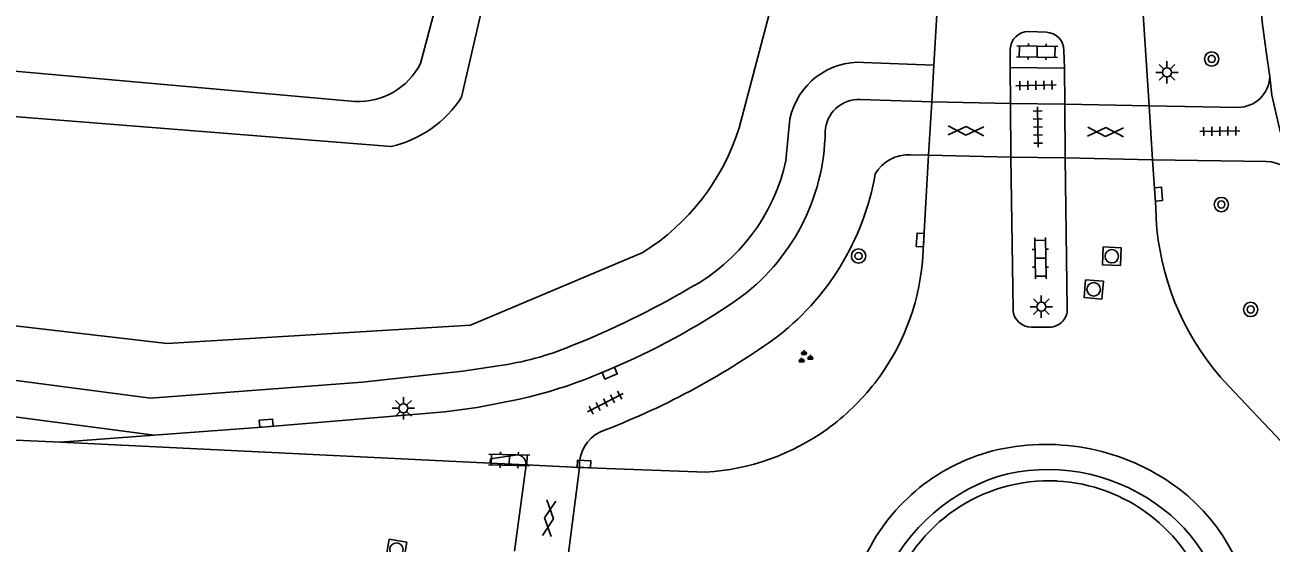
# Model space of a CAD drawing. Extents: x 124000 to 128010, y 398999 to 403000.
# Drawn here: x 126508.3 to 126578, y 400195.1 to 400224.1 of the extents above; entities that cross this region are included whole.
import ezdxf

# ---------------------------------------------------------------- set-up
doc = ezdxf.new("R2010")
doc.units = 0
for name, color, linetype in [('gg-knt-bovenkant onderkant talud', 7, 'Continuous'), ('gg-knt-verharding', 7, 'Continuous'), ('gg-knt-verharding nz', 7, 'Continuous'), ('gt-grn-weggrens', 7, 'Continuous'), ('gt-symb-boom', 7, 'Continuous'), ('gt-symb-gesloten verharding', 7, 'Continuous'), ('gt-symb-groenvak', 7, 'Continuous'), ('gt-symb-klinker verharding', 7, 'Continuous'), ('gt-symb-kolk', 7, 'Continuous'), ('gt-symb-lichtmast', 7, 'Continuous'), ('gt-symb-rioolschacht', 7, 'Continuous'), ('gt-symb-tegel verharding', 7, 'Continuous')]:
    doc.layers.add(name, color=color, linetype=linetype)

# ---------------------------------------------------------------- blocks, each defined once
blk = doc.blocks.new('gt0-KOLK')
at = {"layer": 'gt-symb-kolk'}
blk.add_lwpolyline([(0, 0), (0.375, 0), (0.375, 0.4), (-0.375, 0.4), (-0.375, 0), (0, 0)], dxfattribs=at)
blk = doc.blocks.new('gt0-LMAST')
at = {"layer": 'gt-symb-lichtmast'}
for p, q in [((-0.182, 0.173), (-0.447, 0.438)), ((-0.005, 0.246), (-0.005, 0.621)), ((0.172, 0.173), (0.437, 0.438)), ((-0.255, -0.004), (-0.63, -0.004)), ((-0.182, -0.181), (-0.447, -0.446)), ((-0.005, -0.254), (-0.005, -0.629)), ((0.437, -0.446), (0.172, -0.181)), ((0.245, -0.004), (0.62, -0.004))]:
    blk.add_line(p, q, dxfattribs=at)
blk.add_circle((-0.005, -0.004), 0.25, dxfattribs=at)
blk = doc.blocks.new('gt0-BOOM')
at = {"layer": 'gt-symb-boom'}
for radius in [0.4, 0.2]:
    blk.add_circle((0, 0), radius, dxfattribs=at)
blk = doc.blocks.new('gt0-TEG1')
at = {"layer": 'gt-symb-tegel verharding'}
for p, q in [((-1.125, 0), (1.125, 0)), ((-0.9, -0.25), (-0.9, 0.25)), ((-0.45, -0.25), (-0.45, 0.25)), ((0, -0.25), (0, 0.25)), ((0.45, -0.25), (0.45, 0.25)), ((0.9, -0.25), (0.9, 0.25))]:
    blk.add_line(p, q, dxfattribs=at)
blk = doc.blocks.new('gt0-GESVH1')
at = {"layer": 'gt-symb-gesloten verharding'}
for p, q in [((-0.992, -0.261), (0.008, 0.239)), ((0.008, -0.261), (-0.992, 0.239)), ((0.008, 0.239), (1.008, -0.261)), ((1.008, 0.239), (0.008, -0.261))]:
    blk.add_line(p, q, dxfattribs=at)
blk = doc.blocks.new('gt0-KL1')
at = {"layer": 'gt-symb-klinker verharding'}
for p, q in [((-1.15, 0.3), (1.15, 0.3)), ((-1, -0.3), (-1, 0.3)), ((-0.5, 0.3), (-0.5, 0.45)), ((0, -0.3), (0, 0.3)), ((0.5, 0.3), (0.5, 0.45)), ((1, -0.3), (1, 0.3)), ((-1.15, -0.3), (1.15, -0.3)), ((-0.5, -0.45), (-0.5, -0.3)), ((0.5, -0.45), (0.5, -0.3))]:
    blk.add_line(p, q, dxfattribs=at)
blk = doc.blocks.new('gt0-RS')
at = {"layer": 'gt-symb-rioolschacht'}
blk.add_lwpolyline([(-0.5, -0.5), (0.5, -0.5), (0.5, 0.5), (-0.5, 0.5)], close=True, dxfattribs=at)
blk.add_circle((0, 0), 0.375, dxfattribs=at)
blk = doc.blocks.new('gt0-GRVAK')
at = {"layer": 'gt-symb-groenvak'}
for p, q in [((-0.11, 0.189), (-0.228, 0.24)), ((-0.182, 0.153), (0.088, 0.153)), ((-0.091, 0.211), (-0.156, 0.322)), ((-0.047, 0.214), (-0.047, 0.393)), ((-0.004, 0.211), (0.061, 0.322)), ((0.015, 0.189), (0.133, 0.24)), ((0.262, -0.052), (0.197, 0.059)), ((0.305, -0.049), (0.305, 0.13)), ((0.349, -0.052), (0.414, 0.059)), ((-0.245, -0.228), (-0.363, -0.177)), ((-0.318, -0.264), (-0.047, -0.264)), ((-0.226, -0.206), (-0.291, -0.095)), ((-0.183, -0.203), (-0.183, -0.024)), ((-0.139, -0.206), (-0.074, -0.095)), ((-0.12, -0.228), (-0.002, -0.177)), ((0.243, -0.074), (0.125, -0.023)), ((0.17, -0.11), (0.441, -0.11)), ((0.368, -0.074), (0.486, -0.023))]:
    blk.add_line(p, q, dxfattribs=at)

msp = doc.modelspace()

# ---------------------------------------------------------------- linework, layer by layer
at = {"layer": 'gg-knt-bovenkant onderkant talud'}
for points in [[(126538.476, 400402.376), (126542.865, 400398.558), (126545.529, 400392.345), (126546.829, 400386.486), (126547.29, 400376.847), (126553.127, 400307.564), (126553.679, 400288.634), (126554.811, 400258.937), (126553.961, 400239.93), (126548.251, 400218.303)], [(126530.427, 400221.911), (126531.183, 400224.771), (126534.314, 400259.764), (126535.126, 400268.365), (126532.263, 400312.239), (126527.141, 400379.173), (126525.893, 400397.399), (126525.5, 400401.875)], [(126533.833, 400397.234), (126534.144, 400396.8), (126534.872, 400391.276), (126533.557, 400387.795), (126531.407, 400384.853), (126529.733, 400379.373), (126534.856, 400312.423), (126537.728, 400268.424), (126536.892, 400259.405), (126533.773, 400224.539), (126532.723, 400220.019)], [(126528.779, 400217.257), (126489.111, 400220.421), (126489.513, 400223.094), (126526.762, 400219.786)], [(126542.865, 400211.339), (126533.224, 400207.275), (126516.26, 400206.242), (126487.668, 400209.565)]]:
    msp.add_lwpolyline(points, dxfattribs=at)
for centre, radius, start, end in [((126526.976, 400223.639), 3.859, 266.81676, 333.39433), ((126527.289, 400223.582), 6.498, 283.25653, 326.75091), ((126536.176, 400222.077), 12.651, 301.91999, 342.64284)]:
    msp.add_arc(centre, radius, start, end, dxfattribs=at)
at = {"layer": 'gg-knt-verharding'}
for p, q in [((126564.437, 400223.69), (126565.441, 400223.658)), ((126563.411, 400221.69), (126563.422, 400222.706)), ((126566.424, 400222.628), (126566.454, 400221.641)), ((126559.149, 400221.823), (126555.22, 400221.968)), ((126559.149, 400221.823), (126559.028, 400219.761)), ((126566.454, 400221.641), (126563.411, 400221.69)), ((126563.427, 400219.677), (126563.411, 400221.69)), ((126566.454, 400221.641), (126566.471, 400219.636)), ((126555.021, 400219.885), (126559.028, 400219.761)), ((126558.854, 400216.784), (126559.028, 400219.761)), ((126563.427, 400219.677), (126566.471, 400219.636)), ((126563.452, 400216.676), (126563.427, 400219.677)), ((126566.471, 400219.636), (126566.497, 400216.635)), ((126571.188, 400219.544), (126576.169, 400219.455)), ((126571.188, 400219.544), (126571.385, 400216.522)), ((126551.095, 400218.806), (126550.874, 400216.485)), ((126558.854, 400216.784), (126557.832, 400216.806)), ((126558.504, 400210.809), (126558.854, 400216.784)), ((126563.452, 400216.676), (126566.497, 400216.635)), ((126563.575, 400208.154), (126563.452, 400216.676)), ((126566.497, 400216.635), (126566.611, 400208.196)), ((126571.385, 400216.522), (126571.56, 400213.845)), ((126577.737, 400216.428), (126571.385, 400216.522)), ((126515.532, 400201.117), (126469.269, 400207.188)), ((126565.633, 400207.16), (126564.617, 400207.164)), ((126515.532, 400201.117), (126510.289, 400200.721)), ((126510.289, 400200.721), (126534.334, 400199.559)), ((126534.334, 400199.559), (126536.331, 400199.462)), ((126536.331, 400199.462), (126539.32, 400199.315)), ((126539.32, 400199.315), (126546.391, 400199.051))]:
    msp.add_line(p, q, dxfattribs=at)
for points in [[(126566.861, 400402.203), (126576.999, 400232.963), (126577.375, 400225.906), (126577.514, 400224.241), (126577.731, 400222.581), (126577.942, 400221.161)], [(126568.203, 400266.284), (126569.113, 400252.465), (126570.371, 400232.041), (126571.188, 400219.544)], [(126561.739, 400265.876), (126562.066, 400261.148), (126561.979, 400259.121), (126561.789, 400257.102), (126561.18, 400252.92), (126560.862, 400249.716), (126559.834, 400233.509), (126559.149, 400221.823)], [(126534.768, 400205.001), (126532.787, 400204.695), (126527.164, 400204.077), (126515.315, 400203.193), (126463.399, 400210.005)], [(126472.956, 400204.713), (126498.621, 400201.278), (126499.404, 400201.214), (126510.289, 400200.721)], [(126581.722, 400196.804), (126581.308, 400197.286), (126578.575, 400200.773), (126575.656, 400203.853), (126575.19, 400204.366), (126574.751, 400204.896)], [(126536.521, 400203.265), (126535.961, 400203.132), (126533.59, 400202.665), (126531.795, 400202.426), (126521.812, 400201.591), (126515.532, 400201.117)], [(126535.858, 400200.02), (126534.347, 400199.804), (126534.334, 400199.559)]]:
    msp.add_lwpolyline(points, dxfattribs=at)
for centre, radius, start, end in [((126564.434, 400222.677), 1.013, 89.84927, 178.37382), ((126565.404, 400222.639), 1.02, 359.38419, 87.94078), ((126554.99, 400217.997), 3.978, 86.68398, 168.25963), ((126576.168, 400221.23), 1.775, 270.0314, 357.76202), ((126554.931, 400218.023), 1.864, 87.22339, 177.72573), ((126541.312, 400218.267), 11.757, 305.38399, 359.17319), ((126557.742, 400214.636), 2.172, 87.6293, 149.60389), ((126540.423, 400218.774), 10.699, 298.34849, 347.6472), ((126577.679, 400214.326), 2.102, 26.14945, 88.41494), ((126541.431, 400218.231), 14.652, 306.73186, 350.19221), ((126586.419, 400214.1), 14.861, 180.98246, 218.26758), ((126545.615, 400211.968), 12.941, 322.19759, 354.86036), ((126520.022, 400253.056), 50.584, 291.85797, 300.24717), ((126525.751, 400241.237), 39.5, 292.61163, 304.49296), ((126565.609, 400208.162), 1.003, 271.36971, 1.92943), ((126564.597, 400208.187), 1.023, 181.83536, 271.09646), ((126532.61, 400221.068), 16.211, 277.65125, 292.65961), ((126525.28, 400241.485), 42.959, 290.73465, 305.44709), ((126529.928, 400229.798), 27.339, 283.95363, 293.74702), ((126545.614, 400211.97), 12.943, 305.74956, 322.19266), ((126541.41, 400199.428), 2.093, 116.11153, 183.10071), ((126545.616, 400211.968), 12.94, 273.43489, 305.74968), ((126565.411, 400188.166), 12.438, 55.85765, 103.89101), ((126535.805, 400199.495), 0.527, 356.36398, 84.20992), ((126565.217, 400189.632), 10.969, 104.7439, 155.94603), ((126565.535, 400188.746), 10.452, 54.75521, 105.61925), ((126566.104, 400188.683), 10.679, 108.46727, 159.44306), ((126565.575, 400189.281), 9.289, 87.1267, 161.58528), ((126565.541, 400189.19), 9.381, 310.00463, 86.94624), ((126566.384, 400189.631), 10.679, 4.4863, 55.76776), ((126566.259, 400189.57), 9.362, 4.57459, 55.45941)]:
    msp.add_arc(centre, radius, start, end, dxfattribs=at)
at = {"layer": 'gg-knt-verharding nz'}
for p, q in [((126559.028, 400219.761), (126563.427, 400219.677)), ((126571.188, 400219.544), (126566.471, 400219.636)), ((126563.452, 400216.676), (126558.854, 400216.784)), ((126571.385, 400216.522), (126566.497, 400216.635)), ((126535.692, 400194.637), (126536.331, 400199.462)), ((126539.32, 400199.315), (126538.666, 400194.244))]:
    msp.add_line(p, q, dxfattribs=at)
at = {"layer": 'gt-grn-weggrens'}
msp.add_lwpolyline([(126577.942, 400221.161), (126578.047, 400220.134), (126578.484, 400218.272), (126579.023, 400216.436), (126579.566, 400215.253)], dxfattribs=at)

# ---------------------------------------------------------------- block references
at = {"layer": 'gt-symb-boom'}
for p in [(126574.688, 400222.161), (126575.231, 400214.02), (126554.935, 400211.14), (126576.871, 400208.151)]:
    msp.add_blockref('gt0-BOOM', p, dxfattribs=at)
at = {"layer": 'gt-symb-gesloten verharding'}
for p, rotation in [((126560.954, 400218.131), 178.68242937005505), ((126568.749, 400218.086), -1.3175706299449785), ((126537.608, 400196.468), 82.64762064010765)]:
    msp.add_blockref('gt0-GESVH1', p, dxfattribs=dict(at, rotation=rotation))
at = {"layer": 'gt-symb-groenvak'}
msp.add_blockref('gt0-GRVAK', (126551.933, 400205.478), dxfattribs=at)
at = {"layer": 'gt-symb-klinker verharding'}
for p, rotation in [((126564.928, 400222.568), 179.0833457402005), ((126565.111, 400211.016), 90.9166542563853), ((126535.391, 400199.729), 178.68242936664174)]:
    msp.add_blockref('gt0-KL1', p, dxfattribs=dict(at, rotation=rotation))
at = {"layer": 'gt-symb-kolk'}
for p, rotation in [((126571.516, 400214.587), -85.24111432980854), ((126558.585, 400212.026), 87.0775273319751), ((126540.938, 400204.773), -157.71962896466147), ((126521.812, 400201.591), 4.3020111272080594), ((126539.564, 400199.306), -2.1210963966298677)]:
    msp.add_blockref('gt0-KOLK', p, dxfattribs=dict(at, rotation=rotation))
at = {"layer": 'gt-symb-lichtmast'}
for p in [(126572.194, 400221.413), (126565.161, 400208.307), (126529.478, 400202.631)]:
    msp.add_blockref('gt0-LMAST', p, dxfattribs=at)
at = {"layer": 'gt-symb-rioolschacht'}
for p, rotation in [((126569.103, 400211.126), 87.42085249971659), ((126568.089, 400209.277), -94.8778808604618), ((126529.082, 400194.722), 170.20785375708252)]:
    msp.add_blockref('gt0-RS', p, dxfattribs=dict(at, rotation=rotation))
at = {"layer": 'gt-symb-tegel verharding'}
for p, rotation in [((126564.857, 400220.687), -178.9687873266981), ((126564.966, 400218.355), 91.03121266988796), ((126575.146, 400218.12), -178.9687873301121), ((126540.772, 400202.939), -152.5377728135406)]:
    msp.add_blockref('gt0-TEG1', p, dxfattribs=dict(at, rotation=rotation))

doc.saveas('drawing.dxf')
